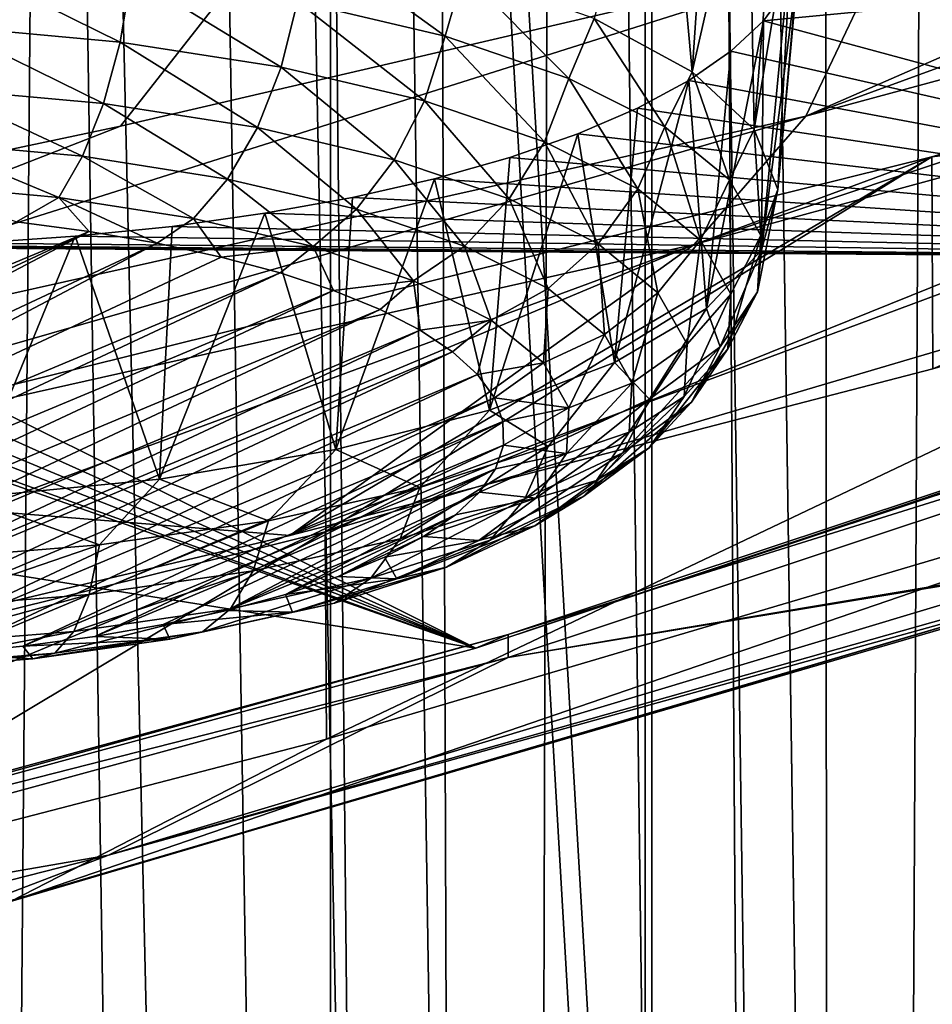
# Model space of a CAD drawing. Header units: millimetres. Extents: x -24 to 24, y 0 to 188.
# Tile 258 of 460: x 13.219 to 14.216, y 129.763 to 130.837. Entities that reach past the tile are written whole.
import ezdxf

# ---------------------------------------------------------------- set-up
doc = ezdxf.new("R2010")
doc.units = ezdxf.units.MM
doc.header["$LTSCALE"] = 58.620611
for name, color, linetype in [('13', 7, 'CONTINUOUS'), ('147', 7, 'CONTINUOUS'), ('159', 7, 'CONTINUOUS'), ('160', 7, 'CONTINUOUS'), ('194', 7, 'CONTINUOUS'), ('197', 7, 'CONTINUOUS'), ('212', 7, 'CONTINUOUS'), ('214', 7, 'CONTINUOUS'), ('216', 7, 'CONTINUOUS'), ('228', 7, 'CONTINUOUS'), ('242', 7, 'CONTINUOUS'), ('244', 7, 'CONTINUOUS'), ('245', 7, 'CONTINUOUS'), ('279', 7, 'CONTINUOUS'), ('31', 7, 'CONTINUOUS'), ('315', 7, 'CONTINUOUS'), ('316', 7, 'CONTINUOUS'), ('317', 7, 'CONTINUOUS'), ('318', 7, 'CONTINUOUS'), ('348', 7, 'CONTINUOUS'), ('47', 7, 'CONTINUOUS')]:
    doc.layers.add(name, color=color, linetype=linetype)

msp = doc.modelspace()

# ---------------------------------------------------------------- linework, layer by layer
at = {"layer": '13', "color": 7, "linetype": 'CONTINUOUS'}
for points in [[(13.7431, 112.9565, 114.9502), (13.2, 136.6192, 107.4894), (12.2806, 111.837, 115.3032), (13.7431, 112.9565, 114.9502)], [(13.3543, 136.6129, 107.4914), (13.2, 136.6192, 107.4894), (13.7431, 112.9565, 114.9502), (13.3543, 136.6129, 107.4914)], [(13.5087, 136.5937, 107.4974), (13.3543, 136.6129, 107.4914), (13.7431, 112.9565, 114.9502), (13.5087, 136.5937, 107.4974)], [(13.6616, 136.5618, 107.5075), (13.5087, 136.5937, 107.4974), (13.7431, 112.9565, 114.9502), (13.6616, 136.5618, 107.5075)], [(13.8116, 136.5171, 107.5216), (13.6616, 136.5618, 107.5075), (13.7431, 112.9565, 114.9502), (13.8116, 136.5171, 107.5216)], [(14.1107, 113.3118, 114.8382), (13.8116, 136.5171, 107.5216), (13.7431, 112.9565, 114.9502), (14.1107, 113.3118, 114.8382)], [(13.9571, 136.46, 107.5396), (13.8116, 136.5171, 107.5216), (14.1107, 113.3118, 114.8382), (13.9571, 136.46, 107.5396)], [(14.0969, 136.3909, 107.5614), (13.9571, 136.46, 107.5396), (14.1107, 113.3118, 114.8382), (14.0969, 136.3909, 107.5614)], [(14.2297, 136.3105, 107.5867), (14.0969, 136.3909, 107.5614), (14.1107, 113.3118, 114.8382), (14.2297, 136.3105, 107.5867)], [(14.4225, 113.7135, 114.7116), (14.2297, 136.3105, 107.5867), (14.1107, 113.3118, 114.8382), (14.4225, 113.7135, 114.7116)]]:
    msp.add_3dface(points, dxfattribs=at)
at = {"layer": '147', "color": 7, "linetype": 'CONTINUOUS'}
for points in [[(15.1798, 135.0401, 108.5116), (15.092, 125.4456, 111.5367), (7.2488, 131.1618, 109.7344), (15.1798, 135.0401, 108.5116)], [(7.2488, 131.1618, 109.7344), (15.092, 125.4456, 111.5367), (8.2222, 130.3352, 109.995), (7.2488, 131.1618, 109.7344)], [(8.2222, 130.3352, 109.995), (15.092, 125.4456, 111.5367), (9.0927, 129.4099, 110.2868), (8.2222, 130.3352, 109.995)]]:
    msp.add_3dface(points, dxfattribs=at)
at = {"layer": '159', "color": 7, "linetype": 'CONTINUOUS'}
for points in [[(13.9026, 140.9628, 204.7413), (14.3078, 113.3012, 115.6804), (14.3, 141.3357, 204.6238), (13.9026, 140.9628, 204.7413)], [(13.9026, 112.9199, 115.8006), (14.3078, 113.3012, 115.6804), (13.9026, 140.9628, 204.7413), (13.9026, 112.9199, 115.8006)]]:
    msp.add_3dface(points, dxfattribs=at)
at = {"layer": '160', "color": 7, "linetype": 'CONTINUOUS'}
for points in [[(12.6135, 141.2142, 208.9662), (13.0788, 112.2764, 116.0035), (13.321, 141.8865, 209.2753), (12.6135, 141.2142, 208.9662)], [(13.0788, 112.2764, 116.0035), (13.9026, 112.9199, 115.8006), (13.321, 141.8865, 209.2753), (13.0788, 112.2764, 116.0035)], [(13.9026, 112.9199, 115.8006), (13.9026, 140.9628, 204.7413), (13.321, 141.8865, 209.2753), (13.9026, 112.9199, 115.8006)]]:
    msp.add_3dface(points, dxfattribs=at)
at = {"layer": '194', "color": 7, "linetype": 'CONTINUOUS'}
for points in [[(12.8398, 131.9755, 214.4178), (14.6113, 132.3546, 215.6202), (12.4639, 130.5383, 216.1848), (12.8398, 131.9755, 214.4178)], [(12.4639, 130.5383, 216.1848), (14.6113, 132.3546, 215.6202), (13.3296, 130.7212, 216.7647), (12.4639, 130.5383, 216.1848)], [(13.3296, 130.7212, 216.7647), (14.6113, 132.3546, 215.6202), (14.1657, 130.9161, 217.383), (13.3296, 130.7212, 216.7647)]]:
    msp.add_3dface(points, dxfattribs=at)
at = {"layer": '197', "color": 7, "linetype": 'CONTINUOUS'}
for points in [[(14.9703, 131.1227, 218.0381), (15.7417, 131.3404, 218.7287), (14.0783, 130.732, 217.6547), (14.9703, 131.1227, 218.0381)], [(15.7417, 131.3404, 218.7287), (15.6381, 131.1543, 218.9941), (14.0783, 130.732, 217.6547), (15.7417, 131.3404, 218.7287)], [(14.0783, 130.732, 217.6547), (15.6381, 131.1543, 218.9941), (13.9563, 130.5921, 217.9369), (14.0783, 130.732, 217.6547)], [(13.9563, 130.5921, 217.9369), (15.6381, 131.1543, 218.9941), (15.4939, 131.0103, 219.2631), (13.9563, 130.5921, 217.9369)], [(14.1657, 130.9161, 217.383), (14.9703, 131.1227, 218.0381), (14.0783, 130.732, 217.6547), (14.1657, 130.9161, 217.383)], [(13.3296, 130.7212, 216.7647), (14.1657, 130.9161, 217.383), (12.393, 130.3558, 216.4615), (13.3296, 130.7212, 216.7647)], [(14.1657, 130.9161, 217.383), (14.0783, 130.732, 217.6547), (12.393, 130.3558, 216.4615), (14.1657, 130.9161, 217.383)], [(12.393, 130.3558, 216.4615), (14.0783, 130.732, 217.6547), (12.2945, 130.2194, 216.7547), (12.393, 130.3558, 216.4615)], [(12.2945, 130.2194, 216.7547), (14.0783, 130.732, 217.6547), (13.9563, 130.5921, 217.9369), (12.2945, 130.2194, 216.7547)], [(12.4639, 130.5383, 216.1848), (13.3296, 130.7212, 216.7647), (12.393, 130.3558, 216.4615), (12.4639, 130.5383, 216.1848)]]:
    msp.add_3dface(points, dxfattribs=at)
at = {"layer": '212', "color": 7, "linetype": 'CONTINUOUS'}
for points in [[(14.4974, 130.2539, 221.669), (13.1092, 129.8465, 220.4882), (13.2095, 129.8747, 220.4664), (14.4974, 130.2539, 221.669)], [(13.1092, 129.8465, 220.4882), (14.4974, 130.2539, 221.669), (14.4604, 130.2404, 221.7095), (13.1092, 129.8465, 220.4882)], [(14.3774, 130.2441, 221.7894), (13.3164, 129.9253, 220.7758), (14.4205, 130.2372, 221.7495), (14.3774, 130.2441, 221.7894)], [(14.442, 130.2376, 221.7283), (13.1092, 129.8465, 220.4882), (14.4604, 130.2404, 221.7095), (14.442, 130.2376, 221.7283)], [(14.442, 130.2376, 221.7283), (13.3164, 129.9253, 220.7758), (13.1092, 129.8465, 220.4882), (14.442, 130.2376, 221.7283)], [(14.4205, 130.2372, 221.7495), (13.3164, 129.9253, 220.7758), (14.442, 130.2376, 221.7283), (14.4205, 130.2372, 221.7495)], [(13.3164, 129.9253, 220.7758), (12.0932, 129.6135, 219.7869), (13.1092, 129.8465, 220.4882), (13.3164, 129.9253, 220.7758)]]:
    msp.add_3dface(points, dxfattribs=at)
at = {"layer": '214', "color": 7, "linetype": 'CONTINUOUS'}
for points in [[(13.753, 130.1413, 221.4587), (14.3853, 130.247, 221.7959), (15.0348, 130.5666, 222.8075), (13.753, 130.1413, 221.4587)], [(13.3164, 129.9253, 220.7758), (14.3774, 130.2441, 221.7894), (13.753, 130.1413, 221.4587), (13.3164, 129.9253, 220.7758)], [(14.3774, 130.2441, 221.7894), (14.3853, 130.247, 221.7959), (13.753, 130.1413, 221.4587), (14.3774, 130.2441, 221.7894)], [(12.3386, 129.7559, 220.2362), (13.3164, 129.9253, 220.7758), (13.753, 130.1413, 221.4587), (12.3386, 129.7559, 220.2362)], [(12.0932, 129.6135, 219.7869), (13.3164, 129.9253, 220.7758), (12.3386, 129.7559, 220.2362), (12.0932, 129.6135, 219.7869)]]:
    msp.add_3dface(points, dxfattribs=at)
at = {"layer": '216', "color": 7, "linetype": 'CONTINUOUS'}
for points in [[(13.9563, 130.5921, 217.9369), (15.4939, 131.0103, 219.2631), (13.5144, 130.2744, 218.6498), (13.9563, 130.5921, 217.9369)], [(13.5144, 130.2744, 218.6498), (15.4939, 131.0103, 219.2631), (14.217, 130.4564, 219.2272), (13.5144, 130.2744, 218.6498)], [(12.2945, 130.2194, 216.7547), (13.9563, 130.5921, 217.9369), (12.7861, 130.1017, 218.1022), (12.2945, 130.2194, 216.7547)], [(12.7861, 130.1017, 218.1022), (13.9563, 130.5921, 217.9369), (13.5144, 130.2744, 218.6498), (12.7861, 130.1017, 218.1022)], [(14.4974, 130.2539, 221.669), (13.2095, 129.8747, 220.4664), (14.8136, 130.4241, 221.3062), (14.4974, 130.2539, 221.669)], [(14.8136, 130.4241, 221.3062), (13.2095, 129.8747, 220.4664), (13.5546, 130.052, 220.1262), (14.8136, 130.4241, 221.3062)], [(13.5546, 130.052, 220.1262), (13.2095, 129.8747, 220.4664), (12.8847, 129.8784, 219.5756), (13.5546, 130.052, 220.1262)]]:
    msp.add_3dface(points, dxfattribs=at)
at = {"layer": '228', "color": 7, "linetype": 'CONTINUOUS'}
for points in [[(13.7532, 130.1663, 221.4511), (15.0348, 130.5666, 222.8075), (15.035, 130.5916, 222.7999), (13.7532, 130.1663, 221.4511)], [(13.753, 130.1413, 221.4587), (15.0348, 130.5666, 222.8075), (13.7532, 130.1663, 221.4511), (13.753, 130.1413, 221.4587)], [(12.3389, 129.7808, 220.2286), (13.753, 130.1413, 221.4587), (13.7532, 130.1663, 221.4511), (12.3389, 129.7808, 220.2286)], [(12.3386, 129.7559, 220.2362), (13.753, 130.1413, 221.4587), (12.3389, 129.7808, 220.2286), (12.3386, 129.7559, 220.2362)]]:
    msp.add_3dface(points, dxfattribs=at)
at = {"layer": '242', "color": 7, "linetype": 'CONTINUOUS'}
for points in [[(15.5376, 130.8467, 220.465), (15.5376, 131.0785, 220.392), (14.2157, 130.6879, 219.153), (15.5376, 130.8467, 220.465)], [(14.217, 130.4564, 219.2272), (15.5376, 130.8467, 220.465), (14.2157, 130.6879, 219.153), (14.217, 130.4564, 219.2272)], [(12.7855, 130.3334, 218.0287), (13.5144, 130.2744, 218.6498), (14.2157, 130.6879, 219.153), (12.7855, 130.3334, 218.0287)], [(13.5144, 130.2744, 218.6498), (14.217, 130.4564, 219.2272), (14.2157, 130.6879, 219.153), (13.5144, 130.2744, 218.6498)], [(12.7861, 130.1017, 218.1022), (13.5144, 130.2744, 218.6498), (12.7855, 130.3334, 218.0287), (12.7861, 130.1017, 218.1022)]]:
    msp.add_3dface(points, dxfattribs=at)
at = {"layer": '244', "color": 7, "linetype": 'CONTINUOUS'}
for points in [[(14.8136, 130.6506, 221.2348), (13.5546, 130.052, 220.1262), (13.5532, 130.2782, 220.0536), (14.8136, 130.6506, 221.2348)], [(14.8136, 130.4241, 221.3062), (13.5546, 130.052, 220.1262), (14.8136, 130.6506, 221.2348), (14.8136, 130.4241, 221.3062)], [(13.5532, 130.2782, 220.0536), (12.1903, 129.7138, 219.0535), (12.1898, 129.9402, 218.9817), (13.5532, 130.2782, 220.0536)], [(12.8847, 129.8784, 219.5756), (12.1903, 129.7138, 219.0535), (13.5532, 130.2782, 220.0536), (12.8847, 129.8784, 219.5756)], [(13.5546, 130.052, 220.1262), (12.8847, 129.8784, 219.5756), (13.5532, 130.2782, 220.0536), (13.5546, 130.052, 220.1262)]]:
    msp.add_3dface(points, dxfattribs=at)
at = {"layer": '245', "color": 7, "linetype": 'CONTINUOUS'}
for points in [[(15.5376, 131.0785, 220.392), (14.8136, 130.6506, 221.2348), (13.5532, 130.2782, 220.0536), (15.5376, 131.0785, 220.392)], [(14.2157, 130.6879, 219.153), (15.5376, 131.0785, 220.392), (13.5532, 130.2782, 220.0536), (14.2157, 130.6879, 219.153)], [(12.7855, 130.3334, 218.0287), (14.2157, 130.6879, 219.153), (12.1898, 129.9402, 218.9817), (12.7855, 130.3334, 218.0287)], [(14.2157, 130.6879, 219.153), (13.5532, 130.2782, 220.0536), (12.1898, 129.9402, 218.9817), (14.2157, 130.6879, 219.153)]]:
    msp.add_3dface(points, dxfattribs=at)
at = {"layer": '279', "color": 7, "linetype": 'CONTINUOUS'}
for points in [[(14.9965, 130.5756, 222.8383), (16.1305, 131.0354, 224.2967), (14.032, 130.8364, 223.5982), (14.9965, 130.5756, 222.8383)], [(14.032, 130.8364, 223.5982), (16.1305, 131.0354, 224.2967), (14.0569, 130.8709, 223.7032), (14.032, 130.8364, 223.5982)], [(13.9964, 130.803, 223.4959), (14.9965, 130.5756, 222.8383), (14.032, 130.8364, 223.5982), (13.9964, 130.803, 223.4959)], [(13.9503, 130.7711, 223.3973), (14.9965, 130.5756, 222.8383), (13.9964, 130.803, 223.4959), (13.9503, 130.7711, 223.3973)], [(13.8944, 130.7409, 223.3035), (14.9965, 130.5756, 222.8383), (13.9503, 130.7711, 223.3973), (13.8944, 130.7409, 223.3035)], [(13.829, 130.7129, 223.2153), (14.9965, 130.5756, 222.8383), (13.8944, 130.7409, 223.3035), (13.829, 130.7129, 223.2153)], [(10.7833, 130.6176, 222.6782), (13.7179, 130.1514, 221.493), (12.1268, 130.7137, 223.0841), (10.7833, 130.6176, 222.6782)], [(12.1268, 130.7137, 223.0841), (13.7179, 130.1514, 221.493), (12.3007, 130.664, 222.9572), (12.1268, 130.7137, 223.0841)], [(13.7548, 130.6871, 223.1336), (14.9965, 130.5756, 222.8383), (13.829, 130.7129, 223.2153), (13.7548, 130.6871, 223.1336)], [(13.6726, 130.6639, 223.0592), (14.9965, 130.5756, 222.8383), (13.7548, 130.6871, 223.1336), (13.6726, 130.6639, 223.0592)], [(12.3007, 130.664, 222.9572), (13.7179, 130.1514, 221.493), (12.5014, 130.6254, 222.8625), (12.3007, 130.664, 222.9572)], [(13.5831, 130.6435, 222.9927), (14.9965, 130.5756, 222.8383), (13.6726, 130.6639, 223.0592), (13.5831, 130.6435, 222.9927)], [(13.4872, 130.6261, 222.9348), (14.9965, 130.5756, 222.8383), (13.5831, 130.6435, 222.9927), (13.4872, 130.6261, 222.9348)], [(12.5014, 130.6254, 222.8625), (13.7179, 130.1514, 221.493), (12.6091, 130.611, 222.8292), (12.5014, 130.6254, 222.8625)], [(13.3859, 130.6118, 222.8862), (14.9965, 130.5756, 222.8383), (13.4872, 130.6261, 222.9348), (13.3859, 130.6118, 222.8862)], [(13.7179, 130.1514, 221.493), (10.7833, 130.6176, 222.6782), (12.3073, 129.7669, 220.2736), (13.7179, 130.1514, 221.493)], [(12.6091, 130.611, 222.8292), (13.7179, 130.1514, 221.493), (12.7198, 130.6002, 222.8061), (12.6091, 130.611, 222.8292)], [(13.28, 130.601, 222.8471), (14.9965, 130.5756, 222.8383), (13.3859, 130.6118, 222.8862), (13.28, 130.601, 222.8471)], [(12.7198, 130.6002, 222.8061), (13.7179, 130.1514, 221.493), (12.8323, 130.593, 222.7933), (12.7198, 130.6002, 222.8061)], [(13.1706, 130.5936, 222.8181), (14.9965, 130.5756, 222.8383), (13.28, 130.601, 222.8471), (13.1706, 130.5936, 222.8181)], [(13.7179, 130.1514, 221.493), (14.9965, 130.5756, 222.8383), (12.8323, 130.593, 222.7933), (13.7179, 130.1514, 221.493)], [(12.8323, 130.593, 222.7933), (14.9965, 130.5756, 222.8383), (12.9457, 130.5895, 222.7911), (12.8323, 130.593, 222.7933)], [(12.9457, 130.5895, 222.7911), (14.9965, 130.5756, 222.8383), (13.0589, 130.5897, 222.7994), (12.9457, 130.5895, 222.7911)], [(13.0589, 130.5897, 222.7994), (14.9965, 130.5756, 222.8383), (13.1706, 130.5936, 222.8181), (13.0589, 130.5897, 222.7994)]]:
    msp.add_3dface(points, dxfattribs=at)
at = {"layer": '31', "color": 7, "linetype": 'CONTINUOUS'}
for points in [[(14.1672, 123.7193, 19.6813), (14.1955, 123.715, 19.6609), (12.766, 148, 20.6178), (14.1672, 123.7193, 19.6813)], [(13.2602, 123.829, 20.3034), (14.1672, 123.7193, 19.6813), (12.766, 148, 20.6178), (13.2602, 123.829, 20.3034)], [(12.766, 148, 20.6178), (14.1955, 123.715, 19.6609), (14.6139, 148, 19.3519), (12.766, 148, 20.6178)], [(12.8333, 123.8665, 20.5759), (13.2602, 123.829, 20.3034), (12.766, 148, 20.6178), (12.8333, 123.8665, 20.5759)], [(14.6139, 0.5, -19.3519), (12.766, 0.5, -20.6178), (14.6139, 148, -19.3519), (14.6139, 0.5, -19.3519)], [(14.6139, 148, -19.3519), (12.766, 0.5, -20.6178), (12.766, 148, -20.6178), (14.6139, 148, -19.3519)], [(14.1955, 123.715, 19.6609), (15.0579, 123.5501, 19.0084), (14.6139, 148, 19.3519), (14.1955, 123.715, 19.6609)]]:
    msp.add_3dface(points, dxfattribs=at)
at = {"layer": '315', "color": 7, "linetype": 'CONTINUOUS'}
for points in [[(13.9542, 130.7807, 224.4073), (13.9234, 131.1195, 224.4295), (13.8469, 130.8386, 224.5908), (13.9542, 130.7807, 224.4073)], [(13.9746, 131.0855, 224.3339), (13.9234, 131.1195, 224.4295), (13.9542, 130.7807, 224.4073), (13.9746, 131.0855, 224.3339)], [(14.0155, 131.0504, 224.2339), (13.9746, 131.0855, 224.3339), (13.9542, 130.7807, 224.4073), (14.0155, 131.0504, 224.2339)], [(14.0219, 130.7177, 224.2073), (14.0155, 131.0504, 224.2339), (13.9542, 130.7807, 224.4073), (14.0219, 130.7177, 224.2073)], [(14.0458, 131.0147, 224.1305), (14.0155, 131.0504, 224.2339), (14.0219, 130.7177, 224.2073), (14.0458, 131.0147, 224.1305)], [(14.0652, 130.9785, 224.0247), (14.0458, 131.0147, 224.1305), (14.0219, 130.7177, 224.2073), (14.0652, 130.9785, 224.0247)], [(14.0475, 130.6519, 223.9986), (14.0652, 130.9785, 224.0247), (14.0219, 130.7177, 224.2073), (14.0475, 130.6519, 223.9986)], [(14.0736, 130.9423, 223.9176), (14.0652, 130.9785, 224.0247), (14.0475, 130.6519, 223.9986), (14.0736, 130.9423, 223.9176)], [(14.0708, 130.9063, 223.81), (14.0736, 130.9423, 223.9176), (14.0475, 130.6519, 223.9986), (14.0708, 130.9063, 223.81)], [(14.0569, 130.8709, 223.7032), (14.0708, 130.9063, 223.81), (14.0298, 130.5858, 223.7891), (14.0569, 130.8709, 223.7032)], [(14.0298, 130.5858, 223.7891), (14.0708, 130.9063, 223.81), (14.0475, 130.6519, 223.9986), (14.0298, 130.5858, 223.7891)], [(14.032, 130.8364, 223.5982), (14.0569, 130.8709, 223.7032), (14.0298, 130.5858, 223.7891), (14.032, 130.8364, 223.5982)], [(13.9964, 130.803, 223.4959), (14.032, 130.8364, 223.5982), (13.9696, 130.5221, 223.587), (13.9964, 130.803, 223.4959)], [(13.9696, 130.5221, 223.587), (14.032, 130.8364, 223.5982), (14.0298, 130.5858, 223.7891), (13.9696, 130.5221, 223.587)], [(13.9503, 130.7711, 223.3973), (13.9964, 130.803, 223.4959), (13.9696, 130.5221, 223.587), (13.9503, 130.7711, 223.3973)], [(13.8944, 130.7409, 223.3035), (13.9503, 130.7711, 223.3973), (13.8692, 130.4631, 223.3999), (13.8944, 130.7409, 223.3035)], [(13.8692, 130.4631, 223.3999), (13.9503, 130.7711, 223.3973), (13.9696, 130.5221, 223.587), (13.8692, 130.4631, 223.3999)], [(13.829, 130.7129, 223.2153), (13.8944, 130.7409, 223.3035), (13.8692, 130.4631, 223.3999), (13.829, 130.7129, 223.2153)], [(13.7548, 130.6871, 223.1336), (13.829, 130.7129, 223.2153), (13.7325, 130.4112, 223.2351), (13.7548, 130.6871, 223.1336)], [(13.7325, 130.4112, 223.2351), (13.829, 130.7129, 223.2153), (13.8692, 130.4631, 223.3999), (13.7325, 130.4112, 223.2351)], [(13.6726, 130.6639, 223.0592), (13.7548, 130.6871, 223.1336), (13.7325, 130.4112, 223.2351), (13.6726, 130.6639, 223.0592)], [(13.5831, 130.6435, 222.9927), (13.6726, 130.6639, 223.0592), (13.5647, 130.3682, 223.0989), (13.5831, 130.6435, 222.9927)], [(13.5647, 130.3682, 223.0989), (13.6726, 130.6639, 223.0592), (13.7325, 130.4112, 223.2351), (13.5647, 130.3682, 223.0989)], [(13.4872, 130.6261, 222.9348), (13.5831, 130.6435, 222.9927), (13.5647, 130.3682, 223.0989), (13.4872, 130.6261, 222.9348)], [(13.3859, 130.6118, 222.8862), (13.4872, 130.6261, 222.9348), (13.3723, 130.3359, 222.9966), (13.3859, 130.6118, 222.8862)], [(13.3723, 130.3359, 222.9966), (13.4872, 130.6261, 222.9348), (13.5647, 130.3682, 223.0989), (13.3723, 130.3359, 222.9966)], [(13.28, 130.601, 222.8471), (13.3859, 130.6118, 222.8862), (13.3723, 130.3359, 222.9966), (13.28, 130.601, 222.8471)], [(13.1706, 130.5936, 222.8181), (13.28, 130.601, 222.8471), (13.1626, 130.3156, 222.932), (13.1706, 130.5936, 222.8181)], [(13.1626, 130.3156, 222.932), (13.28, 130.601, 222.8471), (13.3723, 130.3359, 222.9966), (13.1626, 130.3156, 222.932)]]:
    msp.add_3dface(points, dxfattribs=at)
at = {"layer": '316', "color": 7, "linetype": 'CONTINUOUS'}
for points in [[(13.6841, 130.8194, 224.7704), (13.5313, 130.9302, 224.8812), (13.523, 130.8572, 224.8906), (13.6841, 130.8194, 224.7704)], [(13.7041, 130.8891, 224.7508), (13.5313, 130.9302, 224.8812), (13.6841, 130.8194, 224.7704), (13.7041, 130.8891, 224.7508)], [(13.8193, 130.7732, 224.624), (13.7041, 130.8891, 224.7508), (13.6841, 130.8194, 224.7704), (13.8193, 130.7732, 224.624)], [(13.8469, 130.8386, 224.5908), (13.7041, 130.8891, 224.7508), (13.8193, 130.7732, 224.624), (13.8469, 130.8386, 224.5908)], [(13.523, 130.8572, 224.8906), (13.5052, 130.7856, 224.8842), (13.6616, 130.7488, 224.7676), (13.523, 130.8572, 224.8906)], [(13.6841, 130.8194, 224.7704), (13.523, 130.8572, 224.8906), (13.6616, 130.7488, 224.7676), (13.6841, 130.8194, 224.7704)], [(13.9241, 130.7204, 224.4565), (13.8469, 130.8386, 224.5908), (13.8193, 130.7732, 224.624), (13.9241, 130.7204, 224.4565)], [(13.9542, 130.7807, 224.4073), (13.8469, 130.8386, 224.5908), (13.9241, 130.7204, 224.4565), (13.9542, 130.7807, 224.4073)], [(13.7929, 130.7041, 224.6256), (13.6841, 130.8194, 224.7704), (13.6616, 130.7488, 224.7676), (13.7929, 130.7041, 224.6256)], [(13.8193, 130.7732, 224.624), (13.6841, 130.8194, 224.7704), (13.7929, 130.7041, 224.6256), (13.8193, 130.7732, 224.624)], [(13.5052, 130.7856, 224.8842), (13.4793, 130.7197, 224.8626), (13.6287, 130.6846, 224.7512), (13.5052, 130.7856, 224.8842)], [(13.6616, 130.7488, 224.7676), (13.5052, 130.7856, 224.8842), (13.6287, 130.6846, 224.7512), (13.6616, 130.7488, 224.7676)], [(13.8945, 130.6528, 224.463), (13.8193, 130.7732, 224.624), (13.7929, 130.7041, 224.6256), (13.8945, 130.6528, 224.463)], [(13.9241, 130.7204, 224.4565), (13.8193, 130.7732, 224.624), (13.8945, 130.6528, 224.463), (13.9241, 130.7204, 224.4565)], [(13.9948, 130.6627, 224.2734), (13.9542, 130.7807, 224.4073), (13.9241, 130.7204, 224.4565), (13.9948, 130.6627, 224.2734)], [(14.0219, 130.7177, 224.2073), (13.9542, 130.7807, 224.4073), (13.9948, 130.6627, 224.2734), (14.0219, 130.7177, 224.2073)], [(13.7541, 130.6418, 224.6156), (13.6616, 130.7488, 224.7676), (13.6287, 130.6846, 224.7512), (13.7541, 130.6418, 224.6156)], [(13.7929, 130.7041, 224.6256), (13.6616, 130.7488, 224.7676), (13.7541, 130.6418, 224.6156), (13.7929, 130.7041, 224.6256)], [(13.4793, 130.7197, 224.8626), (13.4466, 130.6635, 224.8271), (13.5872, 130.6305, 224.7222), (13.4793, 130.7197, 224.8626)], [(13.6287, 130.6846, 224.7512), (13.4793, 130.7197, 224.8626), (13.5872, 130.6305, 224.7222), (13.6287, 130.6846, 224.7512)], [(13.9631, 130.5968, 224.2853), (13.9241, 130.7204, 224.4565), (13.8945, 130.6528, 224.463), (13.9631, 130.5968, 224.2853)], [(13.9948, 130.6627, 224.2734), (13.9241, 130.7204, 224.4565), (13.9631, 130.5968, 224.2853), (13.9948, 130.6627, 224.2734)], [(14.029, 130.602, 224.0811), (14.0219, 130.7177, 224.2073), (13.9948, 130.6627, 224.2734), (14.029, 130.602, 224.0811)], [(14.0475, 130.6519, 223.9986), (14.0219, 130.7177, 224.2073), (14.029, 130.602, 224.0811), (14.0475, 130.6519, 223.9986)], [(13.8512, 130.5928, 224.4602), (13.7929, 130.7041, 224.6256), (13.7541, 130.6418, 224.6156), (13.8512, 130.5928, 224.4602)], [(13.8945, 130.6528, 224.463), (13.7929, 130.7041, 224.6256), (13.8512, 130.5928, 224.4602), (13.8945, 130.6528, 224.463)], [(13.7053, 130.5902, 224.5945), (13.6287, 130.6846, 224.7512), (13.5872, 130.6305, 224.7222), (13.7053, 130.5902, 224.5945)], [(13.7541, 130.6418, 224.6156), (13.6287, 130.6846, 224.7512), (13.7053, 130.5902, 224.5945), (13.7541, 130.6418, 224.6156)], [(13.4093, 130.6205, 224.7797), (13.5399, 130.5898, 224.6824), (13.4466, 130.6635, 224.8271), (13.4093, 130.6205, 224.7797)], [(13.4466, 130.6635, 224.8271), (13.5399, 130.5898, 224.6824), (13.5872, 130.6305, 224.7222), (13.4466, 130.6635, 224.8271)], [(13.9167, 130.5393, 224.2905), (13.8945, 130.6528, 224.463), (13.8512, 130.5928, 224.4602), (13.9167, 130.5393, 224.2905)], [(13.9631, 130.5968, 224.2853), (13.8945, 130.6528, 224.463), (13.9167, 130.5393, 224.2905), (13.9631, 130.5968, 224.2853)], [(13.9963, 130.5379, 224.0987), (13.9948, 130.6627, 224.2734), (13.9631, 130.5968, 224.2853), (13.9963, 130.5379, 224.0987)], [(14.029, 130.602, 224.0811), (13.9948, 130.6627, 224.2734), (13.9963, 130.5379, 224.0987), (14.029, 130.602, 224.0811)], [(13.7967, 130.5441, 224.4483), (13.7541, 130.6418, 224.6156), (13.7053, 130.5902, 224.5945), (13.7967, 130.5441, 224.4483)], [(13.8512, 130.5928, 224.4602), (13.7541, 130.6418, 224.6156), (13.7967, 130.5441, 224.4483), (13.8512, 130.5928, 224.4602)], [(14.0298, 130.5858, 223.7891), (14.0475, 130.6519, 223.9986), (14.0255, 130.5405, 223.886), (14.0298, 130.5858, 223.7891)], [(14.0255, 130.5405, 223.886), (14.0475, 130.6519, 223.9986), (14.029, 130.602, 224.0811), (14.0255, 130.5405, 223.886)], [(13.5399, 130.5898, 224.6824), (13.6495, 130.5524, 224.5638), (13.5872, 130.6305, 224.7222), (13.5399, 130.5898, 224.6824)], [(13.6495, 130.5524, 224.5638), (13.7053, 130.5902, 224.5945), (13.5872, 130.6305, 224.7222), (13.6495, 130.5524, 224.5638)], [(13.3698, 130.5934, 224.7238), (13.4395, 130.5783, 224.676), (13.4093, 130.6205, 224.7797), (13.3698, 130.5934, 224.7238)], [(13.4093, 130.6205, 224.7797), (13.4395, 130.5783, 224.676), (13.5399, 130.5898, 224.6824), (13.4093, 130.6205, 224.7797)], [(14.0255, 130.5405, 223.886), (14.029, 130.602, 224.0811), (13.993, 130.4782, 223.9094), (14.0255, 130.5405, 223.886)], [(13.993, 130.4782, 223.9094), (14.029, 130.602, 224.0811), (13.9963, 130.5379, 224.0987), (13.993, 130.4782, 223.9094)], [(13.4395, 130.5783, 224.676), (13.504, 130.561, 224.6212), (13.5399, 130.5898, 224.6824), (13.4395, 130.5783, 224.676)], [(13.504, 130.561, 224.6212), (13.5622, 130.5418, 224.5602), (13.5399, 130.5898, 224.6824), (13.504, 130.561, 224.6212)], [(13.5399, 130.5898, 224.6824), (13.5622, 130.5418, 224.5602), (13.6495, 130.5524, 224.5638), (13.5399, 130.5898, 224.6824)], [(13.6495, 130.5524, 224.5638), (13.7344, 130.5096, 224.428), (13.7053, 130.5902, 224.5945), (13.6495, 130.5524, 224.5638)], [(13.7344, 130.5096, 224.428), (13.7967, 130.5441, 224.4483), (13.7053, 130.5902, 224.5945), (13.7344, 130.5096, 224.428)], [(13.8583, 130.4937, 224.2885), (13.8512, 130.5928, 224.4602), (13.7967, 130.5441, 224.4483), (13.8583, 130.4937, 224.2885)], [(13.9167, 130.5393, 224.2905), (13.8512, 130.5928, 224.4602), (13.8583, 130.4937, 224.2885), (13.9167, 130.5393, 224.2905)], [(13.9484, 130.4831, 224.1122), (13.9631, 130.5968, 224.2853), (13.9167, 130.5393, 224.2905), (13.9484, 130.4831, 224.1122)], [(13.9963, 130.5379, 224.0987), (13.9631, 130.5968, 224.2853), (13.9484, 130.4831, 224.1122), (13.9963, 130.5379, 224.0987)], [(13.9696, 130.5221, 223.587), (14.0298, 130.5858, 223.7891), (13.9846, 130.4802, 223.6949), (13.9696, 130.5221, 223.587)], [(13.9846, 130.4802, 223.6949), (14.0298, 130.5858, 223.7891), (14.0255, 130.5405, 223.886), (13.9846, 130.4802, 223.6949)], [(13.5622, 130.5418, 224.5602), (13.6133, 130.5209, 224.4938), (13.6495, 130.5524, 224.5638), (13.5622, 130.5418, 224.5602)], [(13.6133, 130.5209, 224.4938), (13.6569, 130.4984, 224.4227), (13.6495, 130.5524, 224.5638), (13.6133, 130.5209, 224.4938)], [(13.6495, 130.5524, 224.5638), (13.6569, 130.4984, 224.4227), (13.7344, 130.5096, 224.428), (13.6495, 130.5524, 224.5638)], [(13.7344, 130.5096, 224.428), (13.7916, 130.4628, 224.2796), (13.7967, 130.5441, 224.4483), (13.7344, 130.5096, 224.428)], [(13.7916, 130.4628, 224.2796), (13.8583, 130.4937, 224.2885), (13.7967, 130.5441, 224.4483), (13.7916, 130.4628, 224.2796)], [(13.8882, 130.4408, 224.1207), (13.9167, 130.5393, 224.2905), (13.8583, 130.4937, 224.2885), (13.8882, 130.4408, 224.1207)], [(13.9484, 130.4831, 224.1122), (13.9167, 130.5393, 224.2905), (13.8882, 130.4408, 224.1207), (13.9484, 130.4831, 224.1122)], [(13.993, 130.4782, 223.9094), (13.9963, 130.5379, 224.0987), (13.9452, 130.4261, 223.9313), (13.993, 130.4782, 223.9094)], [(13.9452, 130.4261, 223.9313), (13.9963, 130.5379, 224.0987), (13.9484, 130.4831, 224.1122), (13.9452, 130.4261, 223.9313)], [(13.9846, 130.4802, 223.6949), (14.0255, 130.5405, 223.886), (13.9532, 130.4198, 223.7239), (13.9846, 130.4802, 223.6949)], [(13.9532, 130.4198, 223.7239), (14.0255, 130.5405, 223.886), (13.993, 130.4782, 223.9094), (13.9532, 130.4198, 223.7239)], [(13.8692, 130.4631, 223.3999), (13.9696, 130.5221, 223.587), (13.9075, 130.4233, 223.5142), (13.8692, 130.4631, 223.3999)], [(13.9075, 130.4233, 223.5142), (13.9696, 130.5221, 223.587), (13.9846, 130.4802, 223.6949), (13.9075, 130.4233, 223.5142)], [(13.6569, 130.4984, 224.4227), (13.6924, 130.4748, 224.3476), (13.7344, 130.5096, 224.428), (13.6569, 130.4984, 224.4227)], [(13.6924, 130.4748, 224.3476), (13.7196, 130.4501, 224.2693), (13.7344, 130.5096, 224.428), (13.6924, 130.4748, 224.3476)], [(13.7344, 130.5096, 224.428), (13.7196, 130.4501, 224.2693), (13.7916, 130.4628, 224.2796), (13.7344, 130.5096, 224.428)], [(13.7916, 130.4628, 224.2796), (13.8193, 130.4137, 224.1238), (13.8583, 130.4937, 224.2885), (13.7916, 130.4628, 224.2796)], [(13.8193, 130.4137, 224.1238), (13.8882, 130.4408, 224.1207), (13.8583, 130.4937, 224.2885), (13.8193, 130.4137, 224.1238)], [(13.9075, 130.4233, 223.5142), (13.9846, 130.4802, 223.6949), (13.8784, 130.3645, 223.5485), (13.9075, 130.4233, 223.5142)], [(13.8784, 130.3645, 223.5485), (13.9846, 130.4802, 223.6949), (13.9532, 130.4198, 223.7239), (13.8784, 130.3645, 223.5485)], [(13.9452, 130.4261, 223.9313), (13.9484, 130.4831, 224.1122), (13.8852, 130.3871, 223.9505), (13.9452, 130.4261, 223.9313)], [(13.8852, 130.3871, 223.9505), (13.9484, 130.4831, 224.1122), (13.8882, 130.4408, 224.1207), (13.8852, 130.3871, 223.9505)], [(13.9532, 130.4198, 223.7239), (13.993, 130.4782, 223.9094), (13.9072, 130.3702, 223.7541), (13.9532, 130.4198, 223.7239)], [(13.9072, 130.3702, 223.7541), (13.993, 130.4782, 223.9094), (13.9452, 130.4261, 223.9313), (13.9072, 130.3702, 223.7541)], [(13.7196, 130.4501, 224.2693), (13.738, 130.4247, 224.1888), (13.7916, 130.4628, 224.2796), (13.7196, 130.4501, 224.2693)], [(13.7325, 130.4112, 223.2351), (13.8692, 130.4631, 223.3999), (13.7969, 130.3715, 223.35), (13.7325, 130.4112, 223.2351)], [(13.7916, 130.4628, 224.2796), (13.738, 130.4247, 224.1888), (13.8193, 130.4137, 224.1238), (13.7916, 130.4628, 224.2796)], [(13.7969, 130.3715, 223.35), (13.8692, 130.4631, 223.3999), (13.9075, 130.4233, 223.5142), (13.7969, 130.3715, 223.35)], [(13.8193, 130.4137, 224.1238), (13.8166, 130.3639, 223.9657), (13.8882, 130.4408, 224.1207), (13.8193, 130.4137, 224.1238)], [(13.8166, 130.3639, 223.9657), (13.8852, 130.3871, 223.9505), (13.8882, 130.4408, 224.1207), (13.8166, 130.3639, 223.9657)], [(13.738, 130.4247, 224.1888), (13.7474, 130.3989, 224.1069), (13.8193, 130.4137, 224.1238), (13.738, 130.4247, 224.1888)], [(13.7969, 130.3715, 223.35), (13.9075, 130.4233, 223.5142), (13.7711, 130.3142, 223.3893), (13.7969, 130.3715, 223.35)], [(13.7711, 130.3142, 223.3893), (13.9075, 130.4233, 223.5142), (13.8784, 130.3645, 223.5485), (13.7711, 130.3142, 223.3893)], [(13.8784, 130.3645, 223.5485), (13.9532, 130.4198, 223.7239), (13.8358, 130.3174, 223.5866), (13.8784, 130.3645, 223.5485)], [(13.8358, 130.3174, 223.5866), (13.9532, 130.4198, 223.7239), (13.9072, 130.3702, 223.7541), (13.8358, 130.3174, 223.5866)], [(13.9072, 130.3702, 223.7541), (13.9452, 130.4261, 223.9313), (13.8495, 130.3345, 223.7837), (13.9072, 130.3702, 223.7541)], [(13.8495, 130.3345, 223.7837), (13.9452, 130.4261, 223.9313), (13.8852, 130.3871, 223.9505), (13.8495, 130.3345, 223.7837)], [(13.5647, 130.3682, 223.0989), (13.7325, 130.4112, 223.2351), (13.6566, 130.3268, 223.2081), (13.5647, 130.3682, 223.0989)], [(13.6566, 130.3268, 223.2081), (13.7325, 130.4112, 223.2351), (13.7969, 130.3715, 223.35), (13.6566, 130.3268, 223.2081)], [(13.7474, 130.3989, 224.1069), (13.7478, 130.3729, 224.0245), (13.8193, 130.4137, 224.1238), (13.7474, 130.3989, 224.1069)], [(13.8193, 130.4137, 224.1238), (13.7478, 130.3729, 224.0245), (13.8166, 130.3639, 223.9657), (13.8193, 130.4137, 224.1238)], [(13.8166, 130.3639, 223.9657), (13.7834, 130.315, 223.8108), (13.8852, 130.3871, 223.9505), (13.8166, 130.3639, 223.9657)], [(13.7834, 130.315, 223.8108), (13.8495, 130.3345, 223.7837), (13.8852, 130.3871, 223.9505), (13.7834, 130.315, 223.8108)], [(13.7478, 130.3729, 224.0245), (13.7392, 130.3471, 223.9425), (13.8166, 130.3639, 223.9657), (13.7478, 130.3729, 224.0245)], [(13.3723, 130.3359, 222.9966), (13.5647, 130.3682, 223.0989), (13.4913, 130.2905, 223.0932), (13.3723, 130.3359, 222.9966)], [(13.4913, 130.2905, 223.0932), (13.5647, 130.3682, 223.0989), (13.6566, 130.3268, 223.2081), (13.4913, 130.2905, 223.0932)], [(13.6566, 130.3268, 223.2081), (13.7969, 130.3715, 223.35), (13.6349, 130.2708, 223.2515), (13.6566, 130.3268, 223.2081)], [(13.6349, 130.2708, 223.2515), (13.7969, 130.3715, 223.35), (13.7711, 130.3142, 223.3893), (13.6349, 130.2708, 223.2515)], [(13.7392, 130.3471, 223.9425), (13.7217, 130.3216, 223.8619), (13.8166, 130.3639, 223.9657), (13.7392, 130.3471, 223.9425)], [(13.8166, 130.3639, 223.9657), (13.7217, 130.3216, 223.8619), (13.7834, 130.315, 223.8108), (13.8166, 130.3639, 223.9657)], [(13.7711, 130.3142, 223.3893), (13.8784, 130.3645, 223.5485), (13.7333, 130.2694, 223.4344), (13.7711, 130.3142, 223.3893)], [(13.7333, 130.2694, 223.4344), (13.8784, 130.3645, 223.5485), (13.8358, 130.3174, 223.5866), (13.7333, 130.2694, 223.4344)], [(13.8358, 130.3174, 223.5866), (13.9072, 130.3702, 223.7541), (13.7822, 130.2848, 223.626), (13.8358, 130.3174, 223.5866)], [(13.7822, 130.2848, 223.626), (13.9072, 130.3702, 223.7541), (13.8495, 130.3345, 223.7837), (13.7822, 130.2848, 223.626)], [(13.1626, 130.3156, 222.932), (13.3723, 130.3359, 222.9966), (13.3067, 130.264, 223.0091), (13.1626, 130.3156, 222.932)], [(13.3067, 130.264, 223.0091), (13.3723, 130.3359, 222.9966), (13.4913, 130.2905, 223.0932), (13.3067, 130.264, 223.0091)], [(13.7834, 130.315, 223.8108), (13.7209, 130.2688, 223.6644), (13.8495, 130.3345, 223.7837), (13.7834, 130.315, 223.8108)], [(13.7209, 130.2688, 223.6644), (13.7822, 130.2848, 223.626), (13.8495, 130.3345, 223.7837), (13.7209, 130.2688, 223.6644)], [(13.4913, 130.2905, 223.0932), (13.6566, 130.3268, 223.2081), (13.4745, 130.2356, 223.14), (13.4913, 130.2905, 223.0932)], [(13.4745, 130.2356, 223.14), (13.6566, 130.3268, 223.2081), (13.6349, 130.2708, 223.2515), (13.4745, 130.2356, 223.14)], [(13.7217, 130.3216, 223.8619), (13.6954, 130.2969, 223.7834), (13.7834, 130.315, 223.8108), (13.7217, 130.3216, 223.8619)], [(13.109, 130.2482, 222.9589), (13.1626, 130.3156, 222.932), (13.3067, 130.264, 223.0091), (13.109, 130.2482, 222.9589)], [(13.6349, 130.2708, 223.2515), (13.7711, 130.3142, 223.3893), (13.6032, 130.2279, 223.3028), (13.6349, 130.2708, 223.2515)], [(13.6032, 130.2279, 223.3028), (13.7711, 130.3142, 223.3893), (13.7333, 130.2694, 223.4344), (13.6032, 130.2279, 223.3028)], [(13.6954, 130.2969, 223.7834), (13.6606, 130.2731, 223.7079), (13.7834, 130.315, 223.8108), (13.6954, 130.2969, 223.7834)], [(13.7834, 130.315, 223.8108), (13.6606, 130.2731, 223.7079), (13.7209, 130.2688, 223.6644), (13.7834, 130.315, 223.8108)], [(13.7333, 130.2694, 223.4344), (13.8358, 130.3174, 223.5866), (13.6857, 130.2397, 223.4828), (13.7333, 130.2694, 223.4344)], [(13.6857, 130.2397, 223.4828), (13.8358, 130.3174, 223.5866), (13.7822, 130.2848, 223.626), (13.6857, 130.2397, 223.4828)], [(13.3067, 130.264, 223.0091), (13.4913, 130.2905, 223.0932), (13.2954, 130.2099, 223.0584), (13.3067, 130.264, 223.0091)], [(13.2954, 130.2099, 223.0584), (13.4913, 130.2905, 223.0932), (13.4745, 130.2356, 223.14), (13.2954, 130.2099, 223.0584)], [(13.7209, 130.2688, 223.6644), (13.6313, 130.2269, 223.5314), (13.7822, 130.2848, 223.626), (13.7209, 130.2688, 223.6644)], [(13.6313, 130.2269, 223.5314), (13.6857, 130.2397, 223.4828), (13.7822, 130.2848, 223.626), (13.6313, 130.2269, 223.5314)], [(13.4745, 130.2356, 223.14), (13.6349, 130.2708, 223.2515), (13.4499, 130.1943, 223.1963), (13.4745, 130.2356, 223.14)], [(13.4499, 130.1943, 223.1963), (13.6349, 130.2708, 223.2515), (13.6032, 130.2279, 223.3028), (13.4499, 130.1943, 223.1963)], [(13.6032, 130.2279, 223.3028), (13.7333, 130.2694, 223.4344), (13.5632, 130.2006, 223.3589), (13.6032, 130.2279, 223.3028)], [(13.5632, 130.2006, 223.3589), (13.7333, 130.2694, 223.4344), (13.6857, 130.2397, 223.4828), (13.5632, 130.2006, 223.3589)], [(13.6606, 130.2731, 223.7079), (13.6178, 130.2505, 223.6364), (13.7209, 130.2688, 223.6644), (13.6606, 130.2731, 223.7079)], [(13.7209, 130.2688, 223.6644), (13.6178, 130.2505, 223.6364), (13.6313, 130.2269, 223.5314), (13.7209, 130.2688, 223.6644)], [(13.109, 130.2482, 222.9589), (13.3067, 130.264, 223.0091), (13.1035, 130.1946, 223.0097), (13.109, 130.2482, 222.9589)], [(13.1035, 130.1946, 223.0097), (13.3067, 130.264, 223.0091), (13.2954, 130.2099, 223.0584), (13.1035, 130.1946, 223.0097)], [(13.6178, 130.2505, 223.6364), (13.5673, 130.2294, 223.5695), (13.6313, 130.2269, 223.5314), (13.6178, 130.2505, 223.6364)], [(13.2954, 130.2099, 223.0584), (13.4745, 130.2356, 223.14), (13.2788, 130.1697, 223.1184), (13.2954, 130.2099, 223.0584)], [(13.2788, 130.1697, 223.1184), (13.4745, 130.2356, 223.14), (13.4499, 130.1943, 223.1963), (13.2788, 130.1697, 223.1184)], [(13.6313, 130.2269, 223.5314), (13.5176, 130.1907, 223.4164), (13.6857, 130.2397, 223.4828), (13.6313, 130.2269, 223.5314)], [(13.5176, 130.1907, 223.4164), (13.5632, 130.2006, 223.3589), (13.6857, 130.2397, 223.4828), (13.5176, 130.1907, 223.4164)], [(13.4499, 130.1943, 223.1963), (13.6032, 130.2279, 223.3028), (13.419, 130.169, 223.2586), (13.4499, 130.1943, 223.1963)], [(13.419, 130.169, 223.2586), (13.6032, 130.2279, 223.3028), (13.5632, 130.2006, 223.3589), (13.419, 130.169, 223.2586)], [(13.5673, 130.2294, 223.5695), (13.5098, 130.21, 223.508), (13.6313, 130.2269, 223.5314), (13.5673, 130.2294, 223.5695)], [(13.6313, 130.2269, 223.5314), (13.5098, 130.21, 223.508), (13.5176, 130.1907, 223.4164), (13.6313, 130.2269, 223.5314)], [(13.1035, 130.1946, 223.0097), (13.2954, 130.2099, 223.0584), (13.0955, 130.1551, 223.0718), (13.1035, 130.1946, 223.0097)], [(13.0955, 130.1551, 223.0718), (13.2954, 130.2099, 223.0584), (13.2788, 130.1697, 223.1184), (13.0955, 130.1551, 223.0718)], [(13.5176, 130.1907, 223.4164), (13.3836, 130.1613, 223.3233), (13.5632, 130.2006, 223.3589), (13.5176, 130.1907, 223.4164)], [(13.3836, 130.1613, 223.3233), (13.419, 130.169, 223.2586), (13.5632, 130.2006, 223.3589), (13.3836, 130.1613, 223.3233)], [(13.5098, 130.21, 223.508), (13.4459, 130.1926, 223.4526), (13.5176, 130.1907, 223.4164), (13.5098, 130.21, 223.508)], [(13.2788, 130.1697, 223.1184), (13.4499, 130.1943, 223.1963), (13.2579, 130.1459, 223.1853), (13.2788, 130.1697, 223.1184)], [(13.2579, 130.1459, 223.1853), (13.4499, 130.1943, 223.1963), (13.419, 130.169, 223.2586), (13.2579, 130.1459, 223.1853)], [(13.4459, 130.1926, 223.4526), (13.3762, 130.1772, 223.4038), (13.5176, 130.1907, 223.4164), (13.4459, 130.1926, 223.4526)], [(13.5176, 130.1907, 223.4164), (13.3762, 130.1772, 223.4038), (13.3836, 130.1613, 223.3233), (13.5176, 130.1907, 223.4164)], [(13.0955, 130.1551, 223.0718), (13.2788, 130.1697, 223.1184), (13.0854, 130.1321, 223.1415), (13.0955, 130.1551, 223.0718)], [(13.0854, 130.1321, 223.1415), (13.2788, 130.1697, 223.1184), (13.2579, 130.1459, 223.1853), (13.0854, 130.1321, 223.1415)], [(13.3836, 130.1613, 223.3233), (13.234, 130.1398, 223.2552), (13.419, 130.169, 223.2586), (13.3836, 130.1613, 223.3233)], [(13.234, 130.1398, 223.2552), (13.2579, 130.1459, 223.1853), (13.419, 130.169, 223.2586), (13.234, 130.1398, 223.2552)], [(13.3762, 130.1772, 223.4038), (13.3016, 130.1641, 223.3623), (13.3836, 130.1613, 223.3233), (13.3762, 130.1772, 223.4038)], [(13.3016, 130.1641, 223.3623), (13.2228, 130.1534, 223.3284), (13.3836, 130.1613, 223.3233), (13.3016, 130.1641, 223.3623)], [(13.3836, 130.1613, 223.3233), (13.2228, 130.1534, 223.3284), (13.234, 130.1398, 223.2552), (13.3836, 130.1613, 223.3233)], [(13.2228, 130.1534, 223.3284), (13.1408, 130.1453, 223.3026), (13.234, 130.1398, 223.2552), (13.2228, 130.1534, 223.3284)], [(13.234, 130.1398, 223.2552), (13.0739, 130.127, 223.2145), (13.2579, 130.1459, 223.1853), (13.234, 130.1398, 223.2552)], [(13.0739, 130.127, 223.2145), (13.0854, 130.1321, 223.1415), (13.2579, 130.1459, 223.1853), (13.0739, 130.127, 223.2145)], [(13.234, 130.1398, 223.2552), (13.1408, 130.1453, 223.3026), (13.0739, 130.127, 223.2145), (13.234, 130.1398, 223.2552)]]:
    msp.add_3dface(points, dxfattribs=at)
at = {"layer": '317', "color": 7, "linetype": 'CONTINUOUS'}
for points in [[(13.2161, 130.6167, 224.7976), (12.3434, 130.2083, 223.5024), (13.2952, 130.6062, 224.7644), (13.2161, 130.6167, 224.7976)], [(12.3434, 130.2083, 223.5024), (12.4078, 130.191, 223.4476), (13.2952, 130.6062, 224.7644), (12.3434, 130.2083, 223.5024)], [(12.4078, 130.191, 223.4476), (12.4776, 130.1759, 223.3998), (13.2952, 130.6062, 224.7644), (12.4078, 130.191, 223.4476)], [(12.4776, 130.1759, 223.3998), (13.3698, 130.5934, 224.7238), (13.2952, 130.6062, 224.7644), (12.4776, 130.1759, 223.3998)], [(12.4776, 130.1759, 223.3998), (12.5522, 130.1631, 223.3592), (13.3698, 130.5934, 224.7238), (12.4776, 130.1759, 223.3998)], [(12.5522, 130.1631, 223.3592), (13.4395, 130.5783, 224.676), (13.3698, 130.5934, 224.7238), (12.5522, 130.1631, 223.3592)], [(12.5522, 130.1631, 223.3592), (13.504, 130.561, 224.6212), (13.4395, 130.5783, 224.676), (12.5522, 130.1631, 223.3592)], [(12.5522, 130.1631, 223.3592), (12.6312, 130.1527, 223.326), (13.504, 130.561, 224.6212), (12.5522, 130.1631, 223.3592)], [(12.6312, 130.1527, 223.326), (13.5622, 130.5418, 224.5602), (13.504, 130.561, 224.6212), (12.6312, 130.1527, 223.326)], [(12.6312, 130.1527, 223.326), (12.7135, 130.1447, 223.3008), (13.5622, 130.5418, 224.5602), (12.6312, 130.1527, 223.326)], [(12.7135, 130.1447, 223.3008), (13.6133, 130.5209, 224.4938), (13.5622, 130.5418, 224.5602), (12.7135, 130.1447, 223.3008)], [(12.7135, 130.1447, 223.3008), (12.7981, 130.1394, 223.2841), (13.6133, 130.5209, 224.4938), (12.7135, 130.1447, 223.3008)], [(12.7981, 130.1394, 223.2841), (13.6569, 130.4984, 224.4227), (13.6133, 130.5209, 224.4938), (12.7981, 130.1394, 223.2841)], [(12.7981, 130.1394, 223.2841), (12.8841, 130.1368, 223.2758), (13.6569, 130.4984, 224.4227), (12.7981, 130.1394, 223.2841)], [(12.8841, 130.1368, 223.2758), (13.6924, 130.4748, 224.3476), (13.6569, 130.4984, 224.4227), (12.8841, 130.1368, 223.2758)], [(12.8841, 130.1368, 223.2758), (12.9705, 130.1369, 223.2762), (13.6924, 130.4748, 224.3476), (12.8841, 130.1368, 223.2758)], [(12.9705, 130.1369, 223.2762), (13.7196, 130.4501, 224.2693), (13.6924, 130.4748, 224.3476), (12.9705, 130.1369, 223.2762)], [(12.9705, 130.1369, 223.2762), (13.0563, 130.1398, 223.2851), (13.7196, 130.4501, 224.2693), (12.9705, 130.1369, 223.2762)], [(13.0563, 130.1398, 223.2851), (13.738, 130.4247, 224.1888), (13.7196, 130.4501, 224.2693), (13.0563, 130.1398, 223.2851)], [(13.0563, 130.1398, 223.2851), (13.1408, 130.1453, 223.3026), (13.738, 130.4247, 224.1888), (13.0563, 130.1398, 223.2851)], [(13.1408, 130.1453, 223.3026), (13.7474, 130.3989, 224.1069), (13.738, 130.4247, 224.1888), (13.1408, 130.1453, 223.3026)], [(13.1408, 130.1453, 223.3026), (13.2228, 130.1534, 223.3284), (13.7474, 130.3989, 224.1069), (13.1408, 130.1453, 223.3026)], [(13.2228, 130.1534, 223.3284), (13.7478, 130.3729, 224.0245), (13.7474, 130.3989, 224.1069), (13.2228, 130.1534, 223.3284)], [(13.2228, 130.1534, 223.3284), (13.3016, 130.1641, 223.3623), (13.7478, 130.3729, 224.0245), (13.2228, 130.1534, 223.3284)], [(13.3016, 130.1641, 223.3623), (13.7392, 130.3471, 223.9425), (13.7478, 130.3729, 224.0245), (13.3016, 130.1641, 223.3623)], [(13.3016, 130.1641, 223.3623), (13.3762, 130.1772, 223.4038), (13.7392, 130.3471, 223.9425), (13.3016, 130.1641, 223.3623)], [(13.3762, 130.1772, 223.4038), (13.4459, 130.1926, 223.4526), (13.7392, 130.3471, 223.9425), (13.3762, 130.1772, 223.4038)], [(13.4459, 130.1926, 223.4526), (13.7217, 130.3216, 223.8619), (13.7392, 130.3471, 223.9425), (13.4459, 130.1926, 223.4526)], [(13.4459, 130.1926, 223.4526), (13.5098, 130.21, 223.508), (13.7217, 130.3216, 223.8619), (13.4459, 130.1926, 223.4526)], [(13.5098, 130.21, 223.508), (13.6954, 130.2969, 223.7834), (13.7217, 130.3216, 223.8619), (13.5098, 130.21, 223.508)], [(13.5098, 130.21, 223.508), (13.5673, 130.2294, 223.5695), (13.6954, 130.2969, 223.7834), (13.5098, 130.21, 223.508)], [(13.5673, 130.2294, 223.5695), (13.6606, 130.2731, 223.7079), (13.6954, 130.2969, 223.7834), (13.5673, 130.2294, 223.5695)], [(13.5673, 130.2294, 223.5695), (13.6178, 130.2505, 223.6364), (13.6606, 130.2731, 223.7079), (13.5673, 130.2294, 223.5695)]]:
    msp.add_3dface(points, dxfattribs=at)
at = {"layer": '318', "color": 7, "linetype": 'CONTINUOUS'}
for points in [[(13.3291, 130.8131, 224.9715), (13.1456, 130.9034, 225.037), (13.1391, 130.8304, 225.0263), (13.3291, 130.8131, 224.9715)], [(13.3414, 130.8856, 224.9804), (13.1456, 130.9034, 225.037), (13.3291, 130.8131, 224.9715), (13.3414, 130.8856, 224.9804)], [(13.5052, 130.7856, 224.8842), (13.3414, 130.8856, 224.9804), (13.3291, 130.8131, 224.9715), (13.5052, 130.7856, 224.8842)], [(13.5052, 130.7856, 224.8842), (13.523, 130.8572, 224.8906), (13.3414, 130.8856, 224.9804), (13.5052, 130.7856, 224.8842)], [(13.311, 130.746, 224.946), (13.1391, 130.8304, 225.0263), (13.1294, 130.7625, 224.9984), (13.311, 130.746, 224.946)], [(13.3291, 130.8131, 224.9715), (13.1391, 130.8304, 225.0263), (13.311, 130.746, 224.946), (13.3291, 130.8131, 224.9715)], [(13.4793, 130.7197, 224.8626), (13.3291, 130.8131, 224.9715), (13.311, 130.746, 224.946), (13.4793, 130.7197, 224.8626)], [(13.4793, 130.7197, 224.8626), (13.5052, 130.7856, 224.8842), (13.3291, 130.8131, 224.9715), (13.4793, 130.7197, 224.8626)], [(13.2882, 130.6883, 224.9055), (13.1294, 130.7625, 224.9984), (13.1174, 130.7038, 224.9549), (13.2882, 130.6883, 224.9055)], [(13.311, 130.746, 224.946), (13.1294, 130.7625, 224.9984), (13.2882, 130.6883, 224.9055), (13.311, 130.746, 224.946)], [(13.4466, 130.6635, 224.8271), (13.311, 130.746, 224.946), (13.2882, 130.6883, 224.9055), (13.4466, 130.6635, 224.8271)], [(13.4466, 130.6635, 224.8271), (13.4793, 130.7197, 224.8626), (13.311, 130.746, 224.946), (13.4466, 130.6635, 224.8271)], [(13.1035, 130.6579, 224.8984), (13.2622, 130.6435, 224.8526), (13.1174, 130.7038, 224.9549), (13.1035, 130.6579, 224.8984)], [(13.2622, 130.6435, 224.8526), (13.2882, 130.6883, 224.9055), (13.1174, 130.7038, 224.9549), (13.2622, 130.6435, 224.8526)], [(13.2622, 130.6435, 224.8526), (13.4093, 130.6205, 224.7797), (13.2882, 130.6883, 224.9055), (13.2622, 130.6435, 224.8526)], [(13.4093, 130.6205, 224.7797), (13.4466, 130.6635, 224.8271), (13.2882, 130.6883, 224.9055), (13.4093, 130.6205, 224.7797)], [(13.1035, 130.6579, 224.8984), (13.2161, 130.6167, 224.7976), (13.2622, 130.6435, 224.8526), (13.1035, 130.6579, 224.8984)], [(13.2161, 130.6167, 224.7976), (13.2952, 130.6062, 224.7644), (13.2622, 130.6435, 224.8526), (13.2161, 130.6167, 224.7976)], [(13.3698, 130.5934, 224.7238), (13.4093, 130.6205, 224.7797), (13.2622, 130.6435, 224.8526), (13.3698, 130.5934, 224.7238)], [(13.2952, 130.6062, 224.7644), (13.3698, 130.5934, 224.7238), (13.2622, 130.6435, 224.8526), (13.2952, 130.6062, 224.7644)]]:
    msp.add_3dface(points, dxfattribs=at)
at = {"layer": '348', "color": 7, "linetype": 'CONTINUOUS'}
for points in [[(13.7532, 130.1663, 221.4511), (15.035, 130.5916, 222.7999), (13.7179, 130.1514, 221.493), (13.7532, 130.1663, 221.4511)], [(15.035, 130.5916, 222.7999), (14.9965, 130.5756, 222.8383), (13.7179, 130.1514, 221.493), (15.035, 130.5916, 222.7999)], [(12.3389, 129.7808, 220.2286), (13.7532, 130.1663, 221.4511), (12.3073, 129.7669, 220.2736), (12.3389, 129.7808, 220.2286)], [(13.7532, 130.1663, 221.4511), (13.7179, 130.1514, 221.493), (12.3073, 129.7669, 220.2736), (13.7532, 130.1663, 221.4511)]]:
    msp.add_3dface(points, dxfattribs=at)
at = {"layer": '47', "color": 7, "linetype": 'CONTINUOUS'}
for points in [[(13.2, 136.9457, 106.8622), (13.5587, 113.5612, 32.79), (13.1992, 125.1156, 69.3419), (13.2, 136.9457, 106.8622)], [(13.2, 136.9457, 106.8622), (13.5592, 136.9188, 106.8707), (13.5587, 113.5612, 32.79), (13.2, 136.9457, 106.8622)], [(13.5587, 113.5612, 32.79), (13.5592, 136.9188, 106.8707), (13.9098, 113.4808, 32.8154), (13.5587, 113.5612, 32.79)], [(13.5592, 136.9188, 106.8707), (13.9101, 136.8385, 106.896), (13.9098, 113.4808, 32.8154), (13.5592, 136.9188, 106.8707)], [(13.9098, 113.4808, 32.8154), (13.9101, 136.8385, 106.896), (14.2433, 113.349, 32.857), (13.9098, 113.4808, 32.8154)], [(13.9101, 136.8385, 106.896), (14.2437, 136.7069, 106.9375), (14.2433, 113.349, 32.857), (13.9101, 136.8385, 106.896)]]:
    msp.add_3dface(points, dxfattribs=at)

doc.saveas('drawing.dxf')
